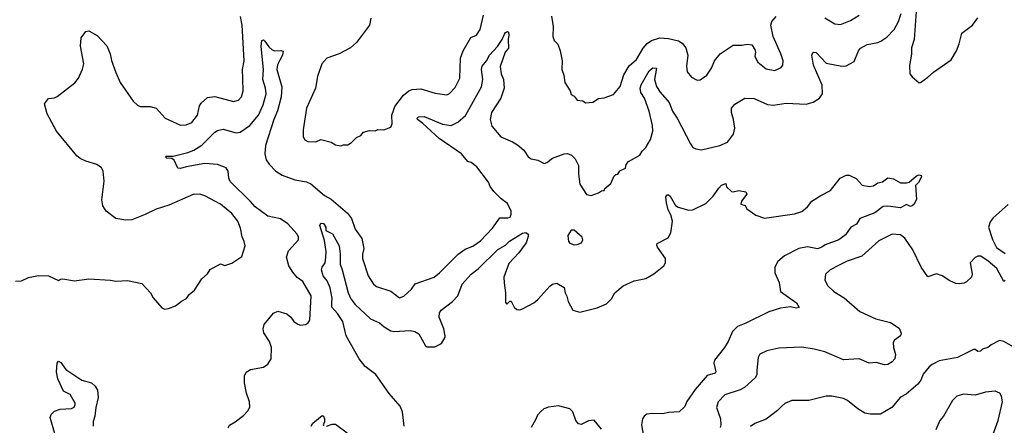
# Model space of a CAD drawing. Extents: x 1678431 to 1860718, y 384618 to 522882.
# Tile 414 of 473: x 1798633 to 1805509, y 470091 to 472922. Entities that reach past the tile are written whole.
import ezdxf

# ---------------------------------------------------------------- set-up
doc = ezdxf.new("R2010")
doc.units = 0

msp = doc.modelspace()

# ---------------------------------------------------------------- linework, layer by layer
at = {"layer": '0CON10XD'}
for points in [[(1801035.4, 471324.6), (1801026.4, 471285), (1801026.7, 471255), (1801065.6, 471135), (1801104.2, 471075), (1801125, 471059.4), (1801225, 471027.1), (1801285, 470981.2), (1801315, 470991.2), (1801368.3, 471041.7), (1801395, 471078.8), (1801528, 471125), (1801565, 471154.4), (1801695, 471286.7), (1801745, 471320.5), (1801798.5, 471341.5), (1801851.5, 471378.5), (1801935, 471466.2), (1801985, 471539.5), (1802041.5, 471538.5), (1802057.1, 471545), (1802065.6, 471565), (1802064.4, 471585), (1802040.2, 471640.2), (1801995, 471671.9), (1801943.6, 471723.6), (1801918.7, 471758.7), (1801907.1, 471787.1), (1801825.3, 471895.3), (1801785, 471924.4), (1801761.8, 471931.8), (1801718.6, 471985), (1801562, 472092), (1801447.9, 472197.9), (1801410, 472225), (1801408, 472235), (1801417.5, 472245), (1801456.5, 472246.5), (1801585, 472193.2), (1801645, 472184.6), (1801693.7, 472206.3), (1801746.7, 472253.3), (1801857.3, 472452.7), (1801868.2, 472505), (1801857.9, 472575), (1801861.5, 472598.5), (1801893.6, 472636.4), (1801912.9, 472675), (1801970, 472735), (1802002.9, 472785), (1802017.9, 472822.1), (1802025, 472833.8), (1802039.2, 472839.2), (1802045.6, 472835.6), (1802049.4, 472815), (1802044, 472785), (1802046.8, 472723.2), (1802024.4, 472695.6), (1801989.1, 472595), (1801996.4, 472545), (1802011.2, 472505), (1802015.4, 472445), (1801993.6, 472375), (1801926.9, 472275), (1801918.5, 472225), (1801929.6, 472179.6), (1801994.1, 472104.1), (1802075, 472070.9), (1802109.8, 472049.8), (1802152.7, 472012.7), (1802185, 471964.2), (1802205, 471951.1), (1802252.4, 471942.4), (1802295, 471919.2), (1802315, 471925.8), (1802353.3, 471955), (1802435, 471986.5), (1802458.3, 471988.3), (1802486.1, 471976.1), (1802511.4, 471951.4), (1802535.8, 471905), (1802534.3, 471845), (1802544.3, 471774.3), (1802592.3, 471702.3), (1802623.9, 471696.1), (1802675.9, 471714.1), (1802695, 471727.5), (1802715, 471730), (1802720, 471745), (1802760.7, 471779.3), (1802785, 471832.5), (1802795, 471842.5), (1802810, 471845), (1802825, 471867.5), (1802862.5, 471885), (1802868.3, 471911.7), (1802885, 471932.5), (1802963, 471977), (1802980, 472005), (1803005, 472030), (1803037.5, 472085), (1803054.4, 472145), (1803052.5, 472185), (1803027.9, 472285), (1802995.3, 472375), (1802971.6, 472415), (1802966.7, 472445), (1802972.7, 472467.3), (1803030, 472565), (1803055, 472586.4), (1803080, 472585), (1803067.1, 472505), (1803081.2, 472455), (1803105, 472416.7), (1803169.1, 472345), (1803192.9, 472282.9), (1803225, 472234), (1803318, 472055), (1803335, 472031.2), (1803355, 472020), (1803393.6, 472013.6), (1803523.6, 472043.6), (1803575, 472066.7), (1803616.8, 472123.2), (1803627.1, 472165), (1803618.9, 472225), (1803603.3, 472275), (1803604.5, 472305.5), (1803628.2, 472331.8), (1803696.4, 472373.6), (1803761.4, 472371.4), (1803855, 472330.5), (1803895, 472326.5), (1803985, 472338.9), (1804125, 472332.9), (1804175, 472346.9), (1804218.8, 472375), (1804239.2, 472405), (1804236.9, 472465), (1804177.1, 472605), (1804165.8, 472675), (1804175, 472695.8), (1804195, 472692.5), (1804265, 472620), (1804375, 472597.1), (1804405, 472600), (1804459.8, 472630.2), (1804490, 472705), (1804505.8, 472724.2), (1804550.5, 472749.5), (1804625, 472762.5), (1804647.9, 472772.1), (1804688.4, 472801.6), (1804740, 472855), (1804771.1, 472908.9), (1804790, 472965)], [(1804896.6, 473013.4), (1804879.4, 472785), (1804860, 472725), (1804861.7, 472681.7), (1804847.7, 472602.3), (1804849.2, 472545), (1804864.6, 472524.6), (1804915, 472482.5), (1804925, 472483.3), (1804975, 472520.8), (1805014.6, 472555.4), (1805138.3, 472641.7), (1805174.6, 472705.4), (1805194.6, 472755), (1805212.6, 472827.4), (1805286.1, 472883.9), (1805325, 472934.4)], [(1798603.6, 471096.4), (1798645, 471100), (1798695, 471122.5), (1798765, 471137.5), (1798835, 471133.3), (1798905, 471102.5), (1798918.3, 471111.7), (1798935, 471113.3), (1799015, 471100), (1799115, 471113.3), (1799267, 471103), (1799305, 471097.5), (1799385, 471102.5), (1799485, 471080), (1799546.4, 471016.4), (1799565, 470980), (1799625, 470910), (1799645, 470902.5), (1799673, 470907), (1799720, 470925), (1799761.7, 470958.3), (1799797.5, 470975), (1799817.5, 471005), (1799852.5, 471035), (1799905, 471112.5), (1799945, 471147.5), (1799962, 471178), (1800035, 471217.5), (1800065, 471207.5), (1800115, 471222.5), (1800185, 471270), (1800206.4, 471343.6), (1800201.2, 471375), (1800185.9, 471405.9), (1800175, 471467.5), (1800155.8, 471515), (1800115, 471570), (1800035, 471634.2), (1799925, 471693.1), (1799890, 471705), (1799845, 471702.9), (1799675, 471628.6), (1799585, 471598.6), (1799508.1, 471561.9), (1799415, 471525.8), (1799375, 471522.5), (1799305, 471534), (1799236, 471585), (1799213.6, 471623.6), (1799205.8, 471664.2), (1799223.3, 471795), (1799215.7, 471865), (1799205, 471887.5), (1799172, 471912), (1799095, 471935.6), (1799055, 471953.3), (1799031.5, 471971.5), (1798888.9, 472145), (1798825.6, 472265), (1798805.9, 472334.1), (1798835, 472373.3), (1798875, 472376.2), (1798894.1, 472385.9), (1799018.6, 472481.4), (1799044.4, 472515), (1799072.1, 472577.9), (1799079.6, 472615), (1799057.4, 472737.4), (1799061.8, 472795), (1799095, 472839.2), (1799115, 472844.3), (1799175, 472812.5), (1799241.1, 472741.1), (1799265.7, 472685), (1799275, 472637.5), (1799304.2, 472555), (1799334.3, 472485), (1799425, 472354.2), (1799456.2, 472325), (1799475, 472315.7), (1799545, 472315.8), (1799585, 472306), (1799648.8, 472235), (1799755, 472187.1), (1799795, 472187.5), (1799834, 472205), (1799874.2, 472255), (1799888.7, 472321.3), (1799899.3, 472340.7), (1799945, 472380), (1799996.4, 472386.4), (1800125, 472351.9), (1800160.3, 472359.7), (1800182.5, 472385), (1800194.4, 472425), (1800190.8, 472510.8), (1800190, 472575), (1800201.5, 472635), (1800185.9, 472885), (1800173.8, 472945)], [(1801086.2, 472933.8), (1801076, 472884), (1800985, 472764), (1800942.8, 472727.2), (1800865, 472683.1), (1800776.8, 472653.2), (1800742, 472615), (1800713.2, 472526.8), (1800698, 472445), (1800636, 472305), (1800613.6, 472153.6), (1800613.6, 472103.6), (1800623.6, 472083.6), (1800645, 472072.5), (1800700.7, 472069.3), (1800735, 472086.7), (1800807, 472067), (1800838.3, 472048.3), (1800875, 472042.5), (1800895, 472050), (1800925, 472050), (1800950, 472065), (1800985, 472100), (1801016.4, 472113.6), (1801035, 472137.5), (1801075, 472150), (1801115, 472147.5), (1801135, 472156.7), (1801175, 472153.8), (1801225, 472172.5), (1801234.1, 472195.9), (1801232.2, 472255), (1801245, 472296.2), (1801253.7, 472316.3), (1801313.5, 472395), (1801351.4, 472425), (1801373.8, 472435), (1801435, 472440.9), (1801535, 472409.4), (1801615, 472398.6), (1801633.4, 472406.6), (1801675, 472449.2), (1801705.6, 472515), (1801711.5, 472655), (1801729.1, 472705), (1801782.8, 472797.2), (1801824, 472815), (1801848.6, 472855), (1801871.1, 472955)], [(1802346.8, 472946.8), (1802359.2, 472875), (1802356.7, 472805), (1802366.4, 472776.4), (1802390.7, 472750.7), (1802407.5, 472705), (1802422.5, 472635), (1802420, 472575), (1802433.3, 472535), (1802440, 472485), (1802476.1, 472426.1), (1802485, 472400), (1802505, 472387.5), (1802525, 472360), (1802565, 472356.7), (1802585, 472342.5), (1802635, 472347.5), (1802675, 472372.5), (1802715, 472376.2), (1802780.7, 472399.3), (1802825.8, 472455), (1802851.8, 472538.2), (1802888.5, 472601.5), (1802939.5, 472645), (1802986.5, 472723.5), (1803015, 472756.7), (1803045, 472777.5), (1803104.6, 472795.4), (1803165, 472792.3), (1803233.8, 472773.8), (1803259.6, 472759.6), (1803285.6, 472725), (1803298.1, 472675), (1803288.6, 472598.6), (1803295, 472557.5), (1803325, 472521.2), (1803365, 472500), (1803385, 472503.8), (1803431.2, 472535), (1803464.2, 472585), (1803486, 472635), (1803523.8, 472685), (1803615, 472743.8), (1803675, 472743.8), (1803715, 472751.2), (1803746.1, 472746.1), (1803767.5, 472715), (1803772.5, 472695), (1803767.5, 472665), (1803787.5, 472625), (1803845, 472580), (1803907, 472567), (1803951.7, 472588.3), (1803963.3, 472605), (1803963.8, 472635), (1803948, 472685), (1803894, 472805), (1803878, 472885), (1803885, 472910), (1803915, 472945.8)], [(1804255, 472935.7), (1804325, 472892.5), (1804365, 472889.2), (1804435, 472917.1), (1804495.5, 472954.5)], [(1800087.7, 470072.3), (1800097.7, 470092.3), (1800137.5, 470115), (1800195, 470160), (1800228.8, 470195), (1800239.3, 470220.7), (1800236.7, 470255), (1800216, 470316), (1800203.9, 470386.1), (1800203.8, 470435), (1800215, 470462.5), (1800245, 470480), (1800335, 470496.7), (1800365, 470517.5), (1800390, 470555), (1800392, 470635), (1800376.9, 470675), (1800337.3, 470737.3), (1800332.9, 470765), (1800339.5, 470795), (1800405.4, 470874.6), (1800435, 470886.9), (1800498.6, 470868.6), (1800526, 470845), (1800548, 470815), (1800575, 470796), (1800595, 470790), (1800630, 470795), (1800646.7, 470805), (1800658, 470825), (1800667.9, 470995), (1800610.4, 471095), (1800571.6, 471121.6), (1800539.3, 471159.3), (1800511.6, 471205), (1800497.3, 471265), (1800510.9, 471309.1), (1800579.2, 471385), (1800580.6, 471405), (1800570.5, 471425), (1800505, 471496.7), (1800455, 471532.5), (1800365, 471551.5), (1800276.2, 471615), (1800244.3, 471654.3), (1800102.8, 471792.7), (1800093.8, 471815), (1800089.4, 471865), (1800075, 471888.6), (1800015, 471910.5), (1799925, 471918.5), (1799795, 471896.4), (1799755, 471883.6), (1799737, 471887), (1799712.4, 471942.4), (1799695, 471952.5), (1799660, 471955), (1799650, 471965), (1799655, 471970), (1799705, 471970), (1799806.2, 471995), (1799848.6, 472011.4), (1799905, 472045.4), (1799995, 472137.5), (1800015, 472150), (1800055, 472158.9), (1800145, 472133.5), (1800172.3, 472137.7), (1800240, 472185), (1800299.6, 472255), (1800332.7, 472327.3), (1800353.2, 472405), (1800348.7, 472445), (1800330.8, 472505), (1800335.4, 472575), (1800318.5, 472735), (1800325, 472777.5), (1800335, 472782.5), (1800345, 472773.3), (1800372.5, 472732.5), (1800395, 472712.5), (1800415, 472705.7), (1800457.5, 472707.5), (1800472.5, 472702.5), (1800469.2, 472675), (1800449.8, 472640.2), (1800433.3, 472606.7), (1800428.5, 472575), (1800462.7, 472452.7), (1800460, 472385), (1800433.3, 472286.7), (1800407.6, 472225), (1800350.4, 472045), (1800344.6, 471985), (1800354.5, 471945), (1800374.1, 471914.1), (1800422.2, 471865), (1800465, 471836.9), (1800553.3, 471805), (1800635, 471790.6), (1800667.2, 471777.2), (1800761.4, 471695), (1800808.7, 471668.7), (1800921.9, 471571.9), (1800949.1, 471535), (1800975, 471460), (1801021.9, 471395), (1801035.4, 471324.6)], [(1801317.3, 470085), (1801306.4, 470185), (1801289.4, 470225), (1801212.4, 470312.4), (1801120.8, 470445), (1801045, 470501.1), (1801003.5, 470555), (1800913.2, 470715), (1800888.5, 470815), (1800852, 470872), (1800813.3, 470915), (1800813.6, 470945), (1800814.6, 470975), (1800800.9, 471050.9), (1800779.1, 471099.1), (1800753.3, 471135), (1800740, 471175), (1800744.3, 471195.7), (1800765.7, 471224.3), (1800771.8, 471265), (1800772.5, 471305), (1800760.5, 471380.5), (1800728.8, 471485), (1800735, 471502.5), (1800755, 471498.8), (1800770, 471475), (1800771.2, 471451.2), (1800816.8, 471426.8), (1800865, 471343.3), (1800871.5, 471285), (1800870, 471215), (1800885.8, 471175), (1800926.9, 471015), (1800944.8, 470974.8), (1800976.5, 470935), (1801083.9, 470833.9), (1801145, 470807.1), (1801178.1, 470778.1), (1801225, 470749.6), (1801245, 470744.7), (1801361.7, 470751.7), (1801392.5, 470745), (1801420.3, 470730.3), (1801466.2, 470646.2), (1801478.3, 470638.3), (1801531.2, 470638.8), (1801578.3, 470661.7), (1801603.3, 470705), (1801603.3, 470715), (1801594.3, 470765), (1801561.4, 470845), (1801564, 470875), (1801575.9, 470894.1), (1801656, 470955), (1801692, 470995), (1801724, 471075), (1801786, 471145), (1801835, 471182.2), (1801971.7, 471318.3), (1802025, 471347.7), (1802054.5, 471375.5), (1802145, 471431.5), (1802166.9, 471436.9), (1802183.8, 471425), (1802185, 471410), (1802168.9, 471365), (1802119.4, 471295), (1802049.4, 471220.6), (1802012.9, 471125), (1802015.5, 471085.5), (1802025.8, 471015), (1802025, 470947.5), (1802035, 470937.5), (1802055, 470956.7), (1802065, 470958), (1802087.1, 470915), (1802105, 470898.1), (1802125, 470896.9), (1802145, 470904.4), (1802224.6, 470945.4), (1802251.9, 470968.1), (1802335, 471062.9), (1802355, 471075.6), (1802385, 471082.5), (1802435, 471052.5), (1802441.2, 471015), (1802455, 470992.5), (1802462.5, 470955), (1802495, 470894.2), (1802545, 470881.1), (1802665, 470910), (1802731.5, 470938.5), (1802765.4, 470974.6), (1802790, 471015), (1802846.6, 471063.4), (1802925, 471098.2), (1803006, 471115), (1803061.4, 471148.6), (1803130.6, 471205), (1803142.2, 471225), (1803142.9, 471255), (1803088.1, 471335), (1803082.5, 471347.5), (1803085, 471360), (1803161.1, 471398.9), (1803181.1, 471435), (1803190.8, 471515), (1803179.1, 471559.1), (1803160.8, 471595), (1803149.2, 471645), (1803146.2, 471685), (1803155, 471700), (1803165, 471700), (1803175, 471690), (1803214, 471625), (1803232.6, 471612.6), (1803305, 471592.9), (1803334.4, 471595.6), (1803425, 471638.8), (1803475, 471690), (1803515, 471746.7), (1803535, 471766.2), (1803565, 471780), (1803570, 471755), (1803603, 471723), (1803615, 471720), (1803655, 471730), (1803705, 471720), (1803710, 471705), (1803673.9, 471656.1), (1803670, 471635), (1803700, 471625), (1803711.7, 471601.7), (1803775, 471556.7), (1803835, 471538), (1804045, 471567.1), (1804095, 471584.4), (1804135, 471615.8), (1804164.6, 471655.4), (1804228.8, 471695), (1804295, 471730), (1804364, 471816), (1804405, 471836.7), (1804425, 471836.9), (1804475, 471814), (1804517.1, 471767.1), (1804565, 471757.8), (1804595, 471761.9), (1804625, 471782.5), (1804658.5, 471791.5), (1804695, 471817.5), (1804735, 471810.8), (1804785, 471784.3), (1804825, 471783.1), (1804845, 471788.8), (1804895, 471833.3), (1804915, 471840), (1804927.5, 471835), (1804930, 471825), (1804910, 471785), (1804890, 471765), (1804895, 471670), (1804880, 471635), (1804865, 471622), (1804855, 471618.8), (1804825, 471633.3), (1804785, 471610), (1804695, 471621.2), (1804662.3, 471617.7), (1804605, 471574.3), (1804501.2, 471535), (1804476.7, 471495), (1804437.5, 471475), (1804399.5, 471420.5), (1804354.1, 471385.9), (1804258.9, 471351.1), (1804234.1, 471334.1), (1804205, 471323.8), (1804135, 471337.5), (1804074, 471326), (1803973.8, 471275), (1803926.6, 471233.4), (1803905.8, 471195), (1803905.9, 471155.9), (1803937, 471087), (1803946, 471025), (1804057.5, 470945), (1804075.9, 470914.1), (1804055, 470909.2), (1804015, 470918.6), (1803945, 470909.4), (1803865, 470882.9), (1803705, 470803.9), (1803645, 470780.5), (1803610, 470745), (1803581.3, 470675), (1803556.1, 470633.9), (1803485.6, 470545), (1803481.4, 470525), (1803493.8, 470465), (1803490, 470455), (1803435, 470439.2), (1803349.3, 470340.7), (1803293, 470257), (1803278.6, 470221.4), (1803237.5, 470185), (1803165, 470180), (1803125, 470170), (1803046.6, 470173.4), (1803012.6, 470167.4), (1802994.5, 470155.5), (1802982.9, 470135), (1802975.7, 470095), (1802989.2, 470015)], [(1805535, 471632.2), (1805431.1, 471538.9), (1805409.7, 471510.3), (1805398.9, 471475), (1805427.4, 471387.4), (1805455, 471332.9), (1805515, 471290)], [(1802505, 471351.2), (1802525, 471353.3), (1802557.5, 471365), (1802566.7, 471385), (1802560, 471405), (1802505, 471453.3), (1802485, 471453.3), (1802461.2, 471415), (1802466.7, 471375), (1802475, 471363.3), (1802505, 471351.2)], [(1805515.5, 471104.5), (1805505, 471093.8), (1805456.4, 471185), (1805396.6, 471236.6), (1805345, 471270.8), (1805325, 471272), (1805305, 471263.3), (1805270, 471225), (1805284.3, 471145), (1805279.2, 471125), (1805245, 471091.4), (1805227.1, 471082.9), (1805195, 471077.9), (1805171.2, 471081.2), (1805129.2, 471099.2), (1805075, 471134.3), (1805035, 471147.5), (1804975, 471128), (1804927.5, 471195), (1804871.4, 471315), (1804815, 471398), (1804785, 471420), (1804725, 471425.5), (1804632.1, 471377.9), (1804515, 471271.9), (1804412.9, 471237.1), (1804355, 471209.5), (1804294, 471175), (1804260, 471145), (1804255.8, 471105), (1804276, 471065), (1804318.8, 471025), (1804389.7, 470979.7), (1804500, 470885), (1804613.1, 470833.1), (1804715, 470807.8), (1804775, 470769.2), (1804788.1, 470735), (1804784.3, 470715), (1804741.2, 470685), (1804731.9, 470668.1), (1804734.4, 470635), (1804748.5, 470585), (1804743.5, 470555), (1804727, 470533), (1804695, 470516.2), (1804673.1, 470513.1), (1804615, 470528.5), (1804565, 470525.6), (1804495, 470554.3), (1804387, 470547), (1804255, 470602.9), (1804182.1, 470622.1), (1804095, 470635.8), (1803935, 470629.2), (1803850.3, 470609.7), (1803801.7, 470588.3), (1803790, 470565), (1803781.9, 470475), (1803780.6, 470445), (1803771.9, 470425), (1803694.7, 470355.3), (1803665, 470338.5), (1803557, 470303), (1803510.6, 470255), (1803499.4, 470215), (1803526.1, 470136.1), (1803529.5, 470095), (1803524.4, 470075)], [(1805575, 470636.2), (1805505, 470676), (1805475, 470683.3), (1805417.7, 470652.3), (1805395, 470633.3), (1805357.5, 470622.5), (1805342.5, 470607.5), (1805325, 470606.7), (1805305, 470620), (1805295, 470620), (1805182.5, 470565), (1805055, 470541.4), (1805004.5, 470515.5), (1804985, 470498), (1804943.4, 470446.6), (1804925.7, 470405), (1804905, 470377.5), (1804823, 470307), (1804785, 470286.7), (1804724.3, 470215.7), (1804645, 470168.1), (1804575, 470168.1), (1804535, 470175.6), (1804486, 470205), (1804413.8, 470265), (1804385, 470278.9), (1804305.8, 470294.2), (1804265, 470293.1), (1804145, 470264.3), (1804025.8, 470264.2), (1803977.3, 470242.7), (1803955, 470223.8), (1803925, 470193.8), (1803845.4, 470134.6), (1803767, 470103), (1803736.6, 470083.4)], [(1798880, 470025), (1798846, 470145), (1798852.7, 470167.3), (1798875, 470190), (1798915, 470203.3), (1798995, 470208.8), (1799013, 470217), (1799020, 470235), (1799020, 470245), (1798985.9, 470305.9), (1798938.3, 470328.3), (1798898.9, 470415), (1798890, 470465), (1798894.5, 470525.5), (1798905, 470538), (1798919.7, 470529.7), (1798955, 470480), (1799067.5, 470405), (1799135, 470387.5), (1799160, 470365), (1799176.3, 470336.3), (1799181.9, 470285), (1799163.5, 470215), (1799157.5, 470155), (1799146.4, 470116.4), (1799146.7, 470085)], [(1805431.3, 470028.7), (1805465.6, 470125), (1805495.6, 470255), (1805488.6, 470295), (1805478, 470315), (1805445, 470330), (1805377, 470323), (1805305, 470300), (1805225, 470309.2), (1805176.7, 470295), (1805147, 470263), (1805084.5, 470155.5), (1805058, 470125), (1805030.3, 470059.7)], [(1802695, 470064.3), (1802645, 470127.1), (1802605, 470121.2), (1802555, 470097.1), (1802535, 470101.1), (1802517.3, 470125), (1802496.9, 470185), (1802474.3, 470205), (1802395, 470226.7), (1802325, 470217.9), (1802294.1, 470205.9), (1802272.4, 470187.6), (1802249.1, 470160.9), (1802235, 470130), (1802205.7, 470074.3)], [(1800668.8, 470085), (1800678.9, 470105), (1800745, 470159.5), (1800755, 470154.3), (1800761.1, 470135), (1800760.8, 470115), (1800751.9, 470095), (1800757.1, 470087.1)], [(1800775, 470083.9), (1800815, 470098.2), (1800838, 470098), (1800918.8, 470038.8)]]:
    msp.add_lwpolyline(points, dxfattribs=at)

doc.saveas('drawing.dxf')
